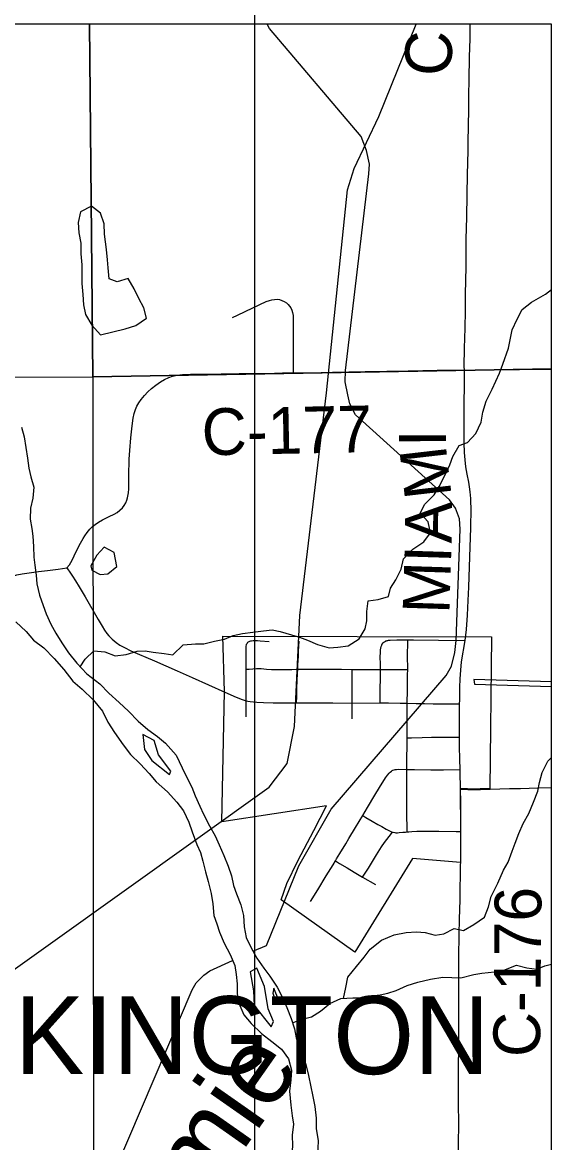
# Model space of a CAD drawing. Extents: x -87 to 2145, y -2128 to 440.
# Drawn here: x 906.012 to 906.656, y 243.878 to 245.24 of the extents above; entities that cross this region are included whole.
import ezdxf

# ---------------------------------------------------------------- set-up
doc = ezdxf.new("R2010")
doc.units = 0
for name, color, linetype in [('GM_X_City_Street', 7, 'Continuous'), ('GM_X_Corporation', 7, 'Continuous'), ('GM_X_Corporation_Text', 7, 'Continuous'), ('GM_X_County_Road', 7, 'Continuous'), ('GM_X_County_Road_Text', 7, 'Continuous'), ('GM_X_Major_River', 7, 'Continuous'), ('GM_X_Minor_Lake', 7, 'Continuous'), ('GM_X_Minor_River', 7, 'Continuous'), ('GM_X_Minor_River_Text', 7, 'Continuous'), ('GM_X_Rail_Line', 7, 'Continuous'), ('GM_X_Township_Road', 7, 'Continuous'), ('GM_X_Township_Text', 7, 'Continuous'), ('SC_Scratch1', 7, 'Continuous'), ('SH_Cut_Line', 7, 'Continuous'), ('SN_P_Text', 7, 'Continuous')]:
    doc.layers.add(name, color=color, linetype=linetype)

msp = doc.modelspace()

# ---------------------------------------------------------------- linework, layer by layer
at = {"layer": 'GM_X_City_Street'}
for points in [[(906.2843, 244.3959), (906.2844, 244.4071), (906.2844, 244.4132), (906.2843, 244.4154), (906.2843, 244.4317), (906.2844, 244.4439), (906.2844, 244.4538), (906.2845, 244.4681), (906.2846, 244.482), (906.2847, 244.4833), (906.285, 244.4843), (906.2855, 244.4852), (906.286, 244.4861), (906.2866, 244.4866)], [(906.2866, 244.4866), (906.2872, 244.4871), (906.288, 244.4875), (906.289, 244.488), (906.2899, 244.4883), (906.291, 244.4885), (906.293, 244.4888), (906.2953, 244.4889), (906.298, 244.4888), (906.3015, 244.4885), (906.3123, 244.4875)], [(906.3455, 244.4129), (906.3458, 244.4203), (906.3461, 244.4308), (906.3465, 244.4402), (906.3469, 244.4488), (906.3472, 244.4538), (906.3474, 244.4593), (906.3477, 244.4642), (906.3479, 244.4701), (906.3482, 244.4753), (906.3484, 244.482), (906.3487, 244.488)], [(906.4472, 244.4129), (906.4473, 244.4175), (906.4474, 244.4237), (906.4474, 244.4311), (906.4475, 244.4413), (906.4475, 244.4534), (906.4475, 244.4616), (906.4474, 244.4673), (906.4475, 244.4758), (906.4475, 244.477), (906.4476, 244.4777), (906.4477, 244.4784), (906.4479, 244.4791), (906.4481, 244.4802), (906.4483, 244.4809), (906.4485, 244.4815), (906.4488, 244.4823), (906.4491, 244.4831), (906.4495, 244.4838), (906.4499, 244.4844), (906.4509, 244.4858)], [(906.4509, 244.4858), (906.4513, 244.4864), (906.4519, 244.4868), (906.4525, 244.4872), (906.4536, 244.4879), (906.4542, 244.4882), (906.4549, 244.4885), (906.4557, 244.4888), (906.4566, 244.4889), (906.4574, 244.4891), (906.4584, 244.4892), (906.4595, 244.4893), (906.4675, 244.4894), (906.4808, 244.4894), (906.4879, 244.4894), (906.5182, 244.4892), (906.5507, 244.4889)], [(906.4801, 244.2561), (906.48, 244.2615), (906.4796, 244.2754), (906.4796, 244.2841), (906.4796, 244.2964), (906.4795, 244.3107), (906.4796, 244.3218), (906.4796, 244.3321), (906.4797, 244.3397), (906.4799, 244.3666), (906.48, 244.3703), (906.4801, 244.3761), (906.48, 244.3909), (906.4802, 244.402), (906.4801, 244.4125), (906.4803, 244.4283), (906.4805, 244.4381), (906.4806, 244.4472), (906.4807, 244.4533), (906.4807, 244.4583), (906.4806, 244.4657), (906.4806, 244.4742), (906.4807, 244.4829), (906.4808, 244.4894)], [(906.2844, 244.4538), (906.2882, 244.4541), (906.2923, 244.4544), (906.297, 244.4546), (906.3026, 244.4546), (906.309, 244.4541), (906.315, 244.4537), (906.3206, 244.4534), (906.3317, 244.4534), (906.3398, 244.4537), (906.3472, 244.4538), (906.3698, 244.454), (906.3833, 244.454), (906.4001, 244.4539), (906.4132, 244.4537), (906.4249, 244.4536), (906.4475, 244.4534), (906.4576, 244.4533), (906.4638, 244.4533), (906.4756, 244.4533), (906.4807, 244.4533)], [(906.4133, 244.3935), (906.4132, 244.4037), (906.4132, 244.4127), (906.4133, 244.4138), (906.4132, 244.4211), (906.4132, 244.4295), (906.4132, 244.4403), (906.4132, 244.4489), (906.4132, 244.4537)], [(906.48, 244.3703), (906.4855, 244.3704), (906.4985, 244.3707), (906.5097, 244.3713), (906.5308, 244.3714), (906.539, 244.3714), (906.5439, 244.3714)], [(906.3625, 244.1713), (906.3714, 244.1856), (906.3817, 244.2024), (906.3901, 244.2161), (906.3928, 244.2207), (906.3942, 244.2231), (906.3983, 244.2297), (906.4054, 244.2415), (906.4092, 244.2479), (906.4171, 244.2612), (906.4264, 244.2759), (906.432, 244.2855), (906.4408, 244.3005), (906.4465, 244.3101), (906.4537, 244.3216), (906.4562, 244.3252), (906.4581, 244.3276), (906.4595, 244.3288), (906.4609, 244.33)], [(906.4609, 244.33), (906.4618, 244.3305), (906.4627, 244.3309), (906.4641, 244.3314), (906.4657, 244.3318), (906.4673, 244.332), (906.4692, 244.3322), (906.4796, 244.3321), (906.489, 244.3319), (906.5088, 244.3316), (906.5243, 244.3314), (906.5444, 244.3317)], [(906.4264, 244.2759), (906.4299, 244.2736), (906.4374, 244.2692), (906.4443, 244.2651), (906.4492, 244.2624), (906.4547, 244.2594), (906.4585, 244.2574), (906.461, 244.2562), (906.4622, 244.2558), (906.463, 244.2556), (906.4649, 244.2551), (906.4665, 244.2549), (906.4684, 244.2549), (906.4705, 244.2551), (906.475, 244.2556), (906.478, 244.2559), (906.4801, 244.2561), (906.4821, 244.2563), (906.4858, 244.2567), (906.4918, 244.257), (906.4956, 244.2571), (906.5065, 244.2571), (906.5187, 244.2569), (906.5395, 244.2566), (906.5454, 244.2566)], [(906.426, 244.2008), (906.4291, 244.2058), (906.433, 244.2121), (906.4381, 244.22), (906.4428, 244.228), (906.4489, 244.2378), (906.4527, 244.243), (906.4555, 244.2469), (906.4583, 244.2506), (906.4622, 244.2558)], [(906.3928, 244.2207), (906.3979, 244.2178), (906.4072, 244.2123), (906.4157, 244.2072), (906.426, 244.2008), (906.4414, 244.1921)]]:
    msp.add_lwpolyline(points, dxfattribs=at)
at = {"layer": 'GM_X_Corporation'}
msp.add_lwpolyline([(906.5446, 244.3084), (906.5449, 244.2922), (906.5451, 244.275), (906.5451, 244.2571), (906.5451, 244.2513), (906.5451, 244.2338), (906.5449, 244.2187), (906.4864, 244.2236), (906.4165, 244.1096), (906.3268, 244.1734), (906.3338, 244.1932), (906.3473, 244.2209), (906.3668, 244.2577), (906.3821, 244.2876), (906.2549, 244.2684), (906.2579, 244.4267), (906.256, 244.4942), (906.5824, 244.4933), (906.5806, 244.3083), (906.5739, 244.3083), (906.569, 244.3082), (906.5612, 244.3081), (906.5535, 244.3082)], close=True, dxfattribs=at)
at = {"layer": 'GM_X_County_Road'}
msp.add_line((906.4132, 244.4127), (906.4472, 244.4129), dxfattribs=at)
for points in [[(906.5496, 244.8175), (906.5495, 244.8221), (906.5498, 244.8444), (906.5504, 244.8686), (906.5509, 244.8898), (906.5509, 244.8991), (906.551, 244.9059), (906.551, 244.9134), (906.5512, 244.9227), (906.5517, 244.9469), (906.552, 244.9767), (906.5527, 245.0034), (906.5531, 245.0307), (906.5534, 245.0556), (906.5541, 245.0842), (906.5543, 245.096), (906.5546, 245.1134), (906.5551, 245.1357), (906.5552, 245.1519), (906.5554, 245.1705), (906.556, 245.1985), (906.5565, 245.2205), (906.5566, 245.2245), (906.5568, 245.2383)], [(906.2677, 244.8816), (906.2739, 244.8844), (906.2924, 244.8931), (906.3087, 244.9008), (906.3127, 244.9024), (906.3157, 244.9032), (906.3188, 244.9036), (906.3219, 244.9037), (906.3249, 244.9033), (906.3279, 244.9024), (906.3307, 244.901), (906.3333, 244.8993), (906.3356, 244.8972), (906.3372, 244.8954), (906.3386, 244.8933), (906.3398, 244.8905), (906.3407, 244.8875), (906.3414, 244.8838), (906.3417, 244.8795), (906.3417, 244.8673), (906.3416, 244.846), (906.3417, 244.8293), (906.3417, 244.8143)], [(906.0663, 244.5772), (906.0695, 244.5807), (906.0731, 244.5865), (906.0753, 244.5917), (906.0767, 244.5945), (906.0798, 244.6007), (906.0811, 244.6034), (906.0832, 244.6073), (906.0862, 244.6128), (906.0881, 244.616), (906.091, 244.6201), (906.0942, 244.624), (906.0974, 244.6271), (906.1008, 244.6299), (906.105, 244.6328), (906.1099, 244.6355), (906.1178, 244.6394), (906.1238, 244.6424), (906.1275, 244.6446), (906.1308, 244.6472), (906.1339, 244.6501), (906.1361, 244.653), (906.138, 244.656), (906.1395, 244.6593), (906.1403, 244.6622), (906.1414, 244.6682), (906.1418, 244.6731), (906.1418, 244.6798), (906.1418, 244.6892), (906.1423, 244.7091), (906.1429, 244.7197), (906.1442, 244.7352), (906.1459, 244.75), (906.1472, 244.7593), (906.1484, 244.7648), (906.15, 244.7697), (906.1517, 244.7737), (906.1539, 244.7776), (906.1567, 244.7818), (906.1607, 244.7867), (906.165, 244.7912), (906.1692, 244.795), (906.1746, 244.7993), (906.1803, 244.8033), (906.1851, 244.8062), (906.1902, 244.8087), (906.195, 244.8103), (906.2006, 244.8115), (906.2069, 244.8122), (906.2169, 244.8125), (906.2318, 244.8128), (906.2759, 244.8133), (906.3001, 244.8136), (906.3187, 244.814), (906.3287, 244.8141), (906.3417, 244.8143)], [(906.3417, 244.8143), (906.3618, 244.8144), (906.3892, 244.8152), (906.429, 244.816), (906.4812, 244.8167), (906.5166, 244.8173), (906.5365, 244.8173), (906.5427, 244.8174), (906.5496, 244.8175)], [(906.5507, 244.4889), (906.5522, 244.5021), (906.5534, 244.5196), (906.5544, 244.5376), (906.5551, 244.5538), (906.5563, 244.5904), (906.5573, 244.6258), (906.5577, 244.6494), (906.5575, 244.6576), (906.5573, 244.6613), (906.5567, 244.6694), (906.556, 244.6756), (906.5551, 244.6811), (906.5531, 244.6909), (906.5514, 244.7), (906.5504, 244.7086), (906.5497, 244.7172), (906.5494, 244.729), (906.5494, 244.7501), (906.5495, 244.7681), (906.5494, 244.7805), (906.5497, 244.7954), (906.5496, 244.8078), (906.5496, 244.8175)], [(905.8436, 244.477), (905.8543, 244.4824), (905.8642, 244.4878), (905.8798, 244.4968), (905.9245, 244.5236), (905.9705, 244.5509), (905.9837, 244.559), (905.9896, 244.5623), (905.9957, 244.5653), (906.0003, 244.567), (906.0055, 244.5685), (906.0122, 244.5697), (906.0319, 244.5725), (906.0429, 244.5739), (906.0558, 244.5756), (906.0663, 244.5772)], [(906.0663, 244.5772), (906.0709, 244.5706), (906.0733, 244.5671), (906.0771, 244.5615), (906.0815, 244.5541), (906.0887, 244.5418), (906.1044, 244.5143), (906.1092, 244.5062), (906.1123, 244.5015), (906.1151, 244.4974), (906.1175, 244.4945), (906.1214, 244.4904), (906.1263, 244.4864), (906.131, 244.4832), (906.1364, 244.4801), (906.1444, 244.4764), (906.1728, 244.4641), (906.2007, 244.452), (906.2188, 244.4438), (906.2583, 244.426)], [(906.5439, 244.4118), (906.544, 244.4163), (906.5443, 244.4317), (906.5445, 244.4423), (906.5453, 244.4528), (906.5463, 244.4627), (906.5507, 244.4889)], [(906.2583, 244.426), (906.2724, 244.42), (906.2794, 244.4172), (906.2831, 244.4159), (906.2843, 244.4154)], [(906.2843, 244.4154), (906.2864, 244.415), (906.2893, 244.4145), (906.2934, 244.4141), (906.2974, 244.4137), (906.3054, 244.4133), (906.3172, 244.413), (906.3402, 244.4129), (906.3455, 244.4129)], [(906.3455, 244.4129), (906.3687, 244.413), (906.3896, 244.4128), (906.4132, 244.4127)], [(906.4472, 244.4129), (906.4576, 244.4129), (906.4716, 244.4127), (906.4801, 244.4125)], [(906.4801, 244.4125), (906.4909, 244.4123), (906.501, 244.4121), (906.5117, 244.4119), (906.5273, 244.4118), (906.5365, 244.4118), (906.5439, 244.4118)], [(906.5439, 244.3714), (906.5438, 244.3799), (906.5438, 244.3898), (906.5438, 244.4003), (906.5439, 244.4118)], [(906.5444, 244.3317), (906.5441, 244.3445), (906.5439, 244.36), (906.5439, 244.3714)], [(906.5448, 244.3078), (906.5444, 244.3293), (906.5444, 244.3317)], [(906.5448, 244.3078), (906.5538, 244.3077), (906.5614, 244.3076), (906.5693, 244.3077), (906.5741, 244.3078), (906.5808, 244.3078)], [(906.5454, 244.2566), (906.5453, 244.2744), (906.5451, 244.2916), (906.5448, 244.3078)], [(906.5808, 244.3078), (906.6045, 244.3086), (906.618, 244.309), (906.639, 244.3097), (906.6556, 244.3101)], [(906.5451, 244.2172), (906.5452, 244.2182), (906.5453, 244.2333), (906.5454, 244.2508), (906.5454, 244.2566)], [(906.5387, 243.7985), (906.5407, 243.8069), (906.5413, 243.8104), (906.5418, 243.816), (906.5424, 243.8279), (906.5427, 243.8453), (906.5426, 243.8565), (906.5426, 243.8795), (906.5427, 243.8982), (906.5424, 243.9292), (906.5426, 243.9578), (906.5428, 244.0063), (906.5428, 244.0207), (906.5427, 244.0789), (906.543, 244.1036), (906.5434, 244.1314), (906.5438, 244.1499), (906.5446, 244.1735), (906.5451, 244.2172)]]:
    msp.add_lwpolyline(points, dxfattribs=at)
at = {"layer": 'GM_X_Major_River'}
for p, q in [((906.3209, 244.0477), (906.324, 244.0511)), ((906.3146, 244.019), (906.3175, 244.0254))]:
    msp.add_line(p, q, dxfattribs=at)
for points in [[(906.0115, 244.7482), (906.0145, 244.7363), (906.0167, 244.7233), (906.0186, 244.7106), (906.0204, 244.6984), (906.0227, 244.6876), (906.0264, 244.6753), (906.0252, 244.662), (906.0221, 244.6495), (906.022, 244.6365), (906.0239, 244.625), (906.0251, 244.6155), (906.0258, 244.6029), (906.0265, 244.5899), (906.0276, 244.5803), (906.0291, 244.5681), (906.0299, 244.5577), (906.0332, 244.5439), (906.0377, 244.5312), (906.0415, 244.5211), (906.0468, 244.5087), (906.0529, 244.4978), (906.0604, 244.4858), (906.0684, 244.4737), (906.0786, 244.4611), (906.0906, 244.4481), (906.1066, 244.4361), (906.1176, 244.4246), (906.1301, 244.4135), (906.1415, 244.4028), (906.1532, 244.3906), (906.165, 244.3806), (906.1765, 244.3722), (906.1865, 244.3638), (906.1993, 244.3493), (906.2067, 244.3338), (906.2127, 244.3214), (906.2184, 244.3105), (906.2226, 244.3), (906.2279, 244.2873), (906.2325, 244.2776), (906.24, 244.2636), (906.2468, 244.2512), (906.2517, 244.2403), (906.2573, 244.2272), (906.2626, 244.2144), (906.2667, 244.2028), (906.269, 244.1909), (906.2728, 244.1809), (906.278, 244.1674), (906.2813, 244.1543), (906.282, 244.1406), (906.2846, 244.1275), (906.2899, 244.1159), (906.2974, 244.1023), (906.3057, 244.0902), (906.3133, 244.0804), (906.322, 244.0671), (906.3284, 244.0547), (906.334, 244.0423), (906.3389, 244.0292), (906.343, 244.0165), (906.3453, 244.0057), (906.3483, 243.9957), (906.3533, 243.9856), (906.3574, 243.9714)], [(906.0043, 244.5114), (906.0168, 244.4999), (906.026, 244.4893), (906.0385, 244.4797), (906.051, 244.467), (906.0627, 244.4533), (906.0736, 244.4392), (906.085, 244.4296), (906.0983, 244.4165), (906.1099, 244.4028), (906.1163, 244.3896), (906.1242, 244.3767), (906.1347, 244.3619), (906.1438, 244.3501), (906.1556, 244.3387), (906.1666, 244.3272), (906.175, 244.317), (906.1886, 244.3047), (906.2003, 244.2921), (906.2083, 244.2815), (906.2147, 244.2679), (906.2188, 244.256), (906.2243, 244.2405), (906.2289, 244.2308), (906.2316, 244.2205), (906.2349, 244.2074), (906.2383, 244.1958), (906.242, 244.1812), (906.2438, 244.1686), (906.2452, 244.1544), (906.2487, 244.1444), (906.2521, 244.134), (906.2577, 244.1208), (906.2648, 244.1069), (906.2705, 244.0937), (906.2723, 244.0826), (906.2735, 244.0711), (906.2734, 244.0593), (906.2767, 244.0451), (906.2816, 244.0335), (906.2904, 244.0229), (906.3029, 244.0107), (906.3155, 244.0011), (906.3273, 243.9919), (906.336, 243.9801), (906.3393, 243.9663), (906.3385, 243.9545), (906.3369, 243.9409), (906.3386, 243.9237), (906.3404, 243.9107), (906.3419, 243.9007)], [(906.1589, 244.3743), (906.1608, 244.3564), (906.1698, 244.3427), (906.1913, 244.326)], [(906.1913, 244.326), (906.1929, 244.3297), (906.178, 244.3497), (906.1725, 244.367), (906.1589, 244.3743)], [(906.2973, 244.0905), (906.2892, 244.0858), (906.2933, 244.0628), (906.2942, 244.0449), (906.3146, 244.019)], [(906.3175, 244.0254), (906.3112, 244.0408), (906.3068, 244.068), (906.2973, 244.0905)], [(906.3181, 244.0662), (906.3168, 244.0601), (906.3209, 244.0477)], [(906.324, 244.0511), (906.3181, 244.0662)], [(906.3574, 243.9714), (906.36, 243.9599), (906.3629, 243.946), (906.3652, 243.9361), (906.3678, 243.9223), (906.3696, 243.9081), (906.3695, 243.8948), (906.372, 243.8806), (906.3717, 243.8711), (906.3705, 243.8589), (906.367, 243.8469), (906.362, 243.8349), (906.3521, 243.8227), (906.3414, 243.8097), (906.3285, 243.7995), (906.306, 243.7805)], [(906.3419, 243.9007), (906.3403, 243.8874), (906.3406, 243.8741), (906.3399, 243.8642), (906.338, 243.8536), (906.3349, 243.8412), (906.3303, 243.8303), (906.3207, 243.8169), (906.3082, 243.8063), (906.2958, 243.7992), (906.2823, 243.7951), (906.2697, 243.7925), (906.256, 243.7918), (906.244, 243.785)]]:
    msp.add_lwpolyline(points, dxfattribs=at)
at = {"layer": 'GM_X_Minor_Lake'}
msp.add_line((906.5619, 244.4357), (906.6556, 244.433), dxfattribs=at)
for points in [[(906.1122, 244.9829), (906.1118, 244.9955), (906.1073, 245.0082), (906.0963, 245.017), (906.0831, 245.0099), (906.08, 244.997), (906.081, 244.9844), (906.0833, 244.9721), (906.0836, 244.9591), (906.0846, 244.9454), (906.0847, 244.9358), (906.0846, 244.9229), (906.086, 244.9095), (906.0867, 244.8969), (906.0893, 244.885), (906.0969, 244.8721), (906.1075, 244.8603), (906.1374, 244.8676)], [(906.1374, 244.8676), (906.1501, 244.8717), (906.1633, 244.8808), (906.1599, 244.8931), (906.1539, 244.9048), (906.1482, 244.9164), (906.141, 244.9288), (906.1276, 244.9251), (906.1178, 244.9285), (906.1168, 244.9419), (906.116, 244.9515), (906.1145, 244.9641), (906.1122, 244.9829)], [(906.1273, 244.5789), (906.124, 244.5959), (906.112, 244.6024), (906.1029, 244.5927)], [(906.1029, 244.5927), (906.0957, 244.5794), (906.097, 244.5744), (906.1071, 244.5691), (906.1162, 244.5699), (906.1273, 244.5789)], [(906.6556, 244.4384), (906.5613, 244.4415), (906.5619, 244.4357)]]:
    msp.add_lwpolyline(points, dxfattribs=at)
at = {"layer": 'GM_X_Minor_River'}
for points in [[(906.2926, 244.1109), (906.3093, 244.1179), (906.3485, 244.2148), (906.3878, 244.2838), (906.5273, 244.4461), (906.5338, 244.4577), (906.5382, 244.4743), (906.5398, 244.4887), (906.5446, 244.6243), (906.5439, 244.6369), (906.5387, 244.6496), (906.5314, 244.6598), (906.4172, 244.763), (906.4105, 244.7766), (906.4078, 244.7874), (906.4046, 244.8031), (906.4051, 244.8172), (906.4336, 245.0563), (906.4344, 245.0681), (906.4308, 245.0847), (906.4242, 245.1017), (906.3129, 245.233), (906.31, 245.2383)], [(906.0826, 244.4568), (906.0886, 244.4661), (906.0992, 244.476), (906.1125, 244.4751), (906.1252, 244.4701), (906.1386, 244.4719), (906.152, 244.4756), (906.1616, 244.476), (906.1714, 244.4745), (906.1846, 244.4729), (906.1952, 244.4714), (906.2078, 244.4835), (906.2227, 244.4849), (906.233, 244.4849), (906.246, 244.4878), (906.2582, 244.4905), (906.2687, 244.495), (906.2798, 244.4973), (906.2924, 244.4991), (906.3053, 244.5006), (906.316, 244.5017), (906.3258, 244.4998), (906.3394, 244.4956), (906.3492, 244.4929), (906.3589, 244.4891), (906.3713, 244.4841), (906.3852, 244.4798), (906.3959, 244.4806), (906.4085, 244.4824), (906.4217, 244.4907), (906.429, 244.503), (906.4312, 244.5128), (906.4312, 244.5239), (906.4328, 244.5368), (906.4447, 244.5387), (906.4573, 244.5424), (906.46, 244.5522), (906.4664, 244.5626), (906.4726, 244.5754), (906.4757, 244.5882), (906.4871, 244.6), (906.5003, 244.6087), (906.5083, 244.6195), (906.5058, 244.6329), (906.4959, 244.6435), (906.5016, 244.6544), (906.513, 244.6658), (906.5191, 244.6762), (906.526, 244.6893), (906.5318, 244.7025), (906.5356, 244.7126), (906.5432, 244.7257), (906.5533, 244.7295), (906.5635, 244.7406), (906.5701, 244.7541), (906.5721, 244.7666), (906.5763, 244.7798), (906.5833, 244.7944), (906.5923, 244.8139), (906.5965, 244.8248), (906.6033, 244.8444), (906.6052, 244.8542), (906.6079, 244.8667), (906.6137, 244.8795), (906.6198, 244.8911), (906.6311, 244.9002), (906.6482, 244.9099), (906.6556, 244.9154)], [(906.4026, 244.0535), (906.4056, 244.0668), (906.4079, 244.0793), (906.4186, 244.0922), (906.4278, 244.1037), (906.435, 244.1134), (906.4487, 244.1243), (906.4641, 244.131), (906.479, 244.1335), (906.4916, 244.1346), (906.5018, 244.1338), (906.5142, 244.1303), (906.5246, 244.1319), (906.5373, 244.1387), (906.5487, 244.136), (906.5611, 244.1435), (906.5739, 244.1522), (906.5789, 244.165), (906.582, 244.1774), (906.5902, 244.1935), (906.5972, 244.2093), (906.6029, 244.2194), (906.6079, 244.2325), (906.6113, 244.2423), (906.6159, 244.254), (906.6209, 244.2664), (906.6278, 244.2783), (906.6336, 244.2922), (906.639, 244.3057), (906.6409, 244.3159), (906.644, 244.3284), (906.6509, 244.3419), (906.6556, 244.3464)], [(906.0957, 243.7752), (906.2189, 244.064), (906.2237, 244.0725), (906.2328, 244.0817), (906.2402, 244.0872), (906.2679, 244.0997)], [(906.3406, 244.0239), (906.351, 244.028), (906.364, 244.0313), (906.3749, 244.0382), (906.3859, 244.0473), (906.3994, 244.0533), (906.4139, 244.0543), (906.4234, 244.0543), (906.4364, 244.0566), (906.4471, 244.0577), (906.4566, 244.06), (906.4666, 244.0631), (906.4802, 244.0691), (906.4932, 244.0732), (906.5086, 244.0768), (906.5235, 244.0793), (906.5455, 244.0786), (906.5612, 244.0826), (906.5708, 244.0841), (906.5864, 244.0859), (906.5975, 244.0878), (906.6129, 244.0941), (906.6257, 244.0909), (906.6375, 244.089), (906.6475, 244.0932), (906.6556, 244.0953)]]:
    msp.add_lwpolyline(points, dxfattribs=at)
at = {"layer": 'GM_X_Rail_Line'}
msp.add_lwpolyline([(905.7197, 243.78), (905.8467, 243.9418), (905.9067, 244.0123), (905.9593, 244.0583), (906.3124, 244.3103), (906.3342, 244.3393), (906.3431, 244.3841), (906.3496, 244.5191), (906.3821, 244.79), (906.4076, 245.0369), (906.4158, 245.0627), (906.4455, 245.1261), (906.4912, 245.2383)], dxfattribs=at)
at = {"layer": 'GM_X_Township_Road'}
msp.add_lwpolyline([(906.5496, 244.8175), (906.5738, 244.8178), (906.5856, 244.8179), (906.5974, 244.8181), (906.6166, 244.8184), (906.6395, 244.8186), (906.6556, 244.8189)], dxfattribs=at)
at = {"layer": 'GM_X_Township_Text'}
msp.add_lwpolyline([(906.6556, 243.8002), (906.6556, 245.2383), (903.0658, 245.2383), (903.0658, 245.2369), (903.0658, 245.2251), (903.0663, 245.1872), (903.067, 245.1512), (903.0676, 245.1121), (903.0678, 245.0698), (903.0682, 245.0313), (903.0686, 244.9928), (903.0689, 244.9618), (903.0691, 244.9288), (903.0691, 244.9021), (903.0694, 244.8655), (903.0697, 244.8152), (903.0703, 244.7906), (903.0769, 244.5146), (903.0773, 243.7824)], dxfattribs=at)
at = {"layer": 'SC_Scratch1'}
msp.add_line((906.2946, 273.6125), (906.2946, 222.3293), dxfattribs=at)
at = {"layer": 'SH_Cut_Line'}
msp.add_lwpolyline([(906.6556, 243.8002), (906.6556, 245.2383), (899.8556, 245.2383), (899.8556, 243.7932)], dxfattribs=at)
at = {"layer": 'SN_P_Text'}
for points in [[(906.094, 245.2383), (905.0776, 245.2383), (905.0797, 244.8054), (906.0982, 244.8092)], [(906.6556, 244.8191), (906.6556, 245.2383), (906.094, 245.2383), (906.0982, 244.8092)], [(906.6556, 243.8051), (906.6556, 244.8191), (906.0982, 244.8092), (906.0988, 243.7916)]]:
    msp.add_lwpolyline(points, close=True, dxfattribs=at)

# ---------------------------------------------------------------- texts
at = {"layer": 'GM_X_Corporation_Text'}
msp.add_text('LOCKINGTON', height=0.0947, rotation=0, dxfattribs=at).set_placement((905.7428, 243.9615))
at = {"layer": 'GM_X_County_Road_Text'}
for s, height, rotation, p in [('C', 0.0568, 88.3488, (906.5337, 245.1746)), ('C-177', 0.05682, 1.0964, (906.2308, 244.7139)), ('I', 0.0568, 90.2888, (906.5272, 244.7243)), ('M', 0.0568, 96.6051, (906.5342, 244.6647)), ('A', 0.0568, 89.3468, (906.534, 244.6068)), ('I', 0.0568, 88.1712, (906.5333, 244.5822)), ('M', 0.0568, 88.1625, (906.5313, 244.5206)), ('C-176', 0.05682, 89.4666, (906.6415, 243.982))]:
    msp.add_text(s, height=height, rotation=rotation, dxfattribs=at).set_placement(p)
at = {"layer": 'GM_X_Minor_River_Text'}
msp.add_text('Loramie', height=0.0946, rotation=54.9691, dxfattribs=at).set_placement((906.0897, 243.5955))

doc.saveas('drawing.dxf')
